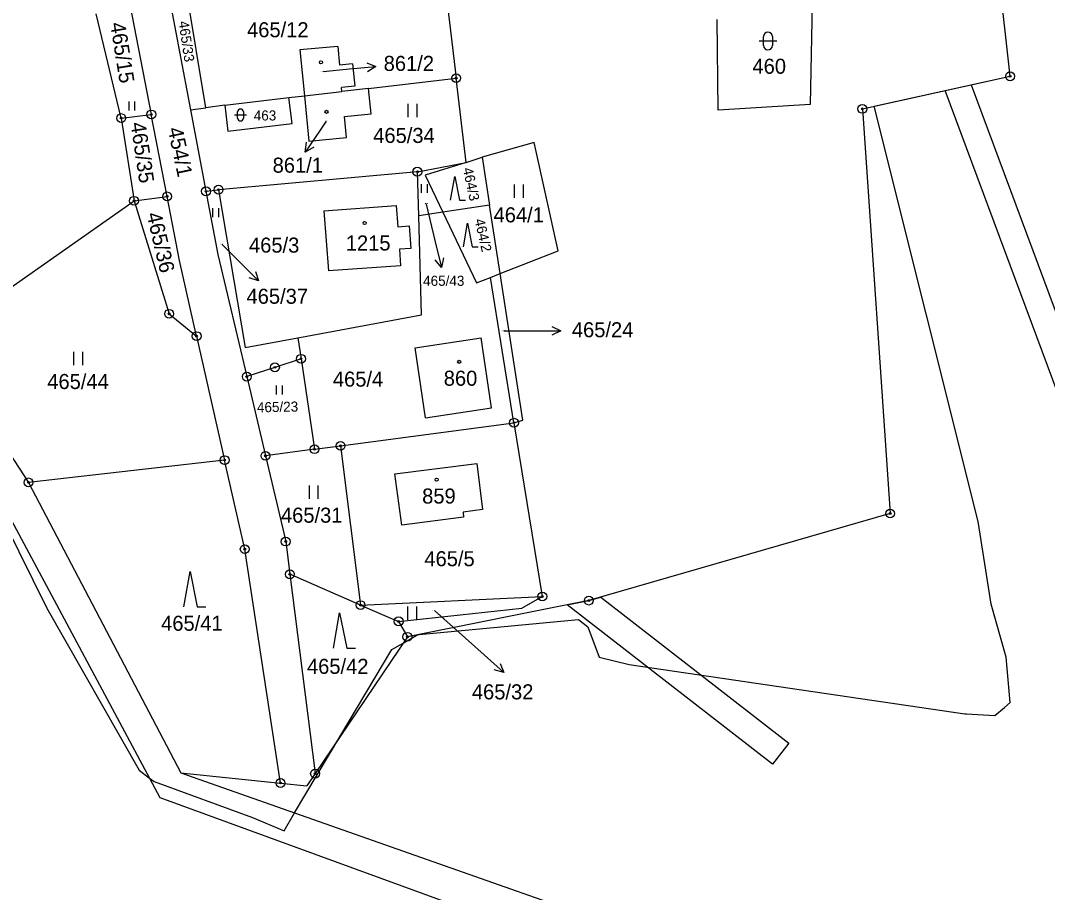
# Model space of a CAD drawing. Extents: x -439246 to -433691, y -1130252 to -1121148.
# Drawn here: x -436665.1 to -436549.1, y -1124786.3 to -1124687.8 of the extents above; entities that cross this region are included whole.
import ezdxf

# ---------------------------------------------------------------- set-up
doc = ezdxf.new("R2010")
doc.units = 0
for name, color, linetype in [('Vrstva 1', 7, 'Continuous'), ('Vrstva 16', 7, 'Continuous'), ('Vrstva 18', 7, 'Continuous'), ('Vrstva 19', 7, 'Continuous'), ('Vrstva 24', 7, 'Continuous'), ('Vrstva 25', 7, 'Continuous'), ('Vrstva 3', 7, 'Continuous'), ('Vrstva 30', 7, 'Continuous'), ('Vrstva 37', 7, 'Continuous'), ('Vrstva 52', 7, 'Continuous')]:
    doc.layers.add(name, color=color, linetype=linetype)

msp = doc.modelspace()

# ---------------------------------------------------------------- linework, layer by layer
at = {"layer": 'Vrstva 1'}
for p, q in [((-436625.79, -1124695.42), (-436615.89, -1124694.27)), ((-436625.79, -1124695.42), (-436628.79, -1124695.77)), ((-436625.48, -1124698.31), (-436625.79, -1124695.42)), ((-436628.51, -1124698.61), (-436625.48, -1124698.31)), ((-436628.27, -1124700.96), (-436628.51, -1124698.61))]:
    msp.add_line(p, q, dxfattribs=at)
for points in [[(-436553.28, -1124694.06), (-436559.54, -1124637.92)], [(-436617.28, -1124682.61), (-436615.89, -1124694.27)], [(-436648.39, -1124684.72), (-436645.9, -1124697.84)], [(-436644.17, -1124697.63), (-436646.39, -1124684.17)], [(-436575.6, -1124683.96), (-436575.86, -1124697.24)], [(-436652.75, -1124685.93), (-436650.34, -1124698.37)], [(-436653.74, -1124698.78), (-436656.57, -1124686.99)], [(-436586.29, -1124697.87), (-436586.38, -1124687.66)], [(-436629.26, -1124690.7), (-436633.55, -1124691.08)], [(-436629.26, -1124690.7), (-436629.08, -1124692.8)], [(-436633.55, -1124691.08), (-436633.04, -1124696.27)], [(-436627.59, -1124692.65), (-436629.08, -1124692.8)], [(-436627.59, -1124692.65), (-436627.34, -1124695.19)], [(-436614.76, -1124703.78), (-436615.89, -1124694.27)], [(-436569.98, -1124697.74), (-436553.28, -1124694.06)], [(-436627.34, -1124695.19), (-436628.83, -1124695.34)], [(-436628.79, -1124695.77), (-436628.83, -1124695.34)], [(-436642.04, -1124697.32), (-436634.78, -1124696.47)], [(-436634.78, -1124696.47), (-436633.04, -1124696.27)], [(-436634.43, -1124699.39), (-436634.78, -1124696.47)], [(-436633.04, -1124696.27), (-436628.79, -1124695.77)], [(-436633.04, -1124696.27), (-436632.53, -1124701.38)], [(-436645.9, -1124697.84), (-436644.17, -1124697.63)], [(-436642.04, -1124697.32), (-436644.17, -1124697.63)], [(-436642.04, -1124697.32), (-436641.69, -1124700.26)], [(-436575.86, -1124697.24), (-436586.29, -1124697.87)], [(-436569.98, -1124697.74), (-436566.84, -1124743.45)], [(-436653.74, -1124698.78), (-436650.34, -1124698.37)], [(-436653.74, -1124698.78), (-436652.29, -1124708.12)], [(-436648.55, -1124707.63), (-436650.34, -1124698.37)], [(-436645.9, -1124697.84), (-436644.16, -1124707.05)], [(-436641.69, -1124700.26), (-436634.43, -1124699.39)], [(-436632.53, -1124701.38), (-436628.27, -1124700.96)], [(-436607.07, -1124701.54), (-436612.95, -1124703.21)], [(-436604.34, -1124713.78), (-436607.07, -1124701.54)], [(-436614.76, -1124703.78), (-436612.95, -1124703.21)], [(-436612.95, -1124703.21), (-436612.11, -1124708.63)], [(-436620.27, -1124704.84), (-436614.76, -1124703.78)], [(-436614.76, -1124703.78), (-436619.4, -1124705.24)], [(-436620.27, -1124704.84), (-436642.74, -1124706.87)], [(-436620.12, -1124709.83), (-436620.27, -1124704.84)], [(-436619.4, -1124705.24), (-436617.4, -1124709.42)], [(-436644.16, -1124707.05), (-436642.74, -1124706.87)], [(-436642.74, -1124706.87), (-436639.73, -1124724.69)], [(-436674.73, -1124723.88), (-436652.29, -1124708.12)], [(-436652.29, -1124708.12), (-436648.55, -1124707.63)], [(-436652.29, -1124708.12), (-436648.33, -1124720.89)], [(-436647.15, -1124714.86), (-436648.55, -1124707.63)], [(-436644.16, -1124707.05), (-436642.81, -1124714.19)], [(-436630.85, -1124709.27), (-436622.66, -1124708.67), (-436622.48, -1124711.06), (-436621.19, -1124710.97), (-436621, -1124713.51), (-436622.29, -1124713.6), (-436622.16, -1124715.46), (-436630.31, -1124716.03)], [(-436630.85, -1124709.27), (-436630.31, -1124716.03)], [(-436612.11, -1124708.63), (-436617.4, -1124709.42)], [(-436610.92, -1124716.35), (-436612.11, -1124708.63)], [(-436617.4, -1124709.42), (-436620.12, -1124709.83)], [(-436619.79, -1124721.02), (-436620.12, -1124709.83)], [(-436617.4, -1124709.42), (-436613.59, -1124717.4)], [(-436610.92, -1124716.35), (-436604.34, -1124713.78)], [(-436645.22, -1124723.41), (-436647.15, -1124714.86)], [(-436642.81, -1124714.19), (-436639.55, -1124727.99)], [(-436613.59, -1124717.4), (-436612.02, -1124716.78)], [(-436612.02, -1124716.78), (-436610.92, -1124716.35)], [(-436609.35, -1124733.2), (-436612.02, -1124716.78)], [(-436608.36, -1124732.89), (-436610.92, -1124716.35)], [(-436648.33, -1124720.89), (-436645.22, -1124723.41)], [(-436633.77, -1124723.59), (-436619.79, -1124721.02)], [(-436674.73, -1124723.88), (-436664.22, -1124739.94)], [(-436645.22, -1124723.41), (-436642.05, -1124737.42)], [(-436639.73, -1124724.69), (-436633.77, -1124723.59)], [(-436633.77, -1124723.59), (-436633.42, -1124725.97)], [(-436620.53, -1124724.73), (-436613.07, -1124723.62)], [(-436611.89, -1124731.53), (-436613.07, -1124723.62)], [(-436619.35, -1124732.64), (-436620.53, -1124724.73)], [(-436633.42, -1124725.97), (-436636.37, -1124726.94)], [(-436633.42, -1124725.97), (-436631.9, -1124736.19)], [(-436636.37, -1124726.94), (-436639.55, -1124727.99)], [(-436639.55, -1124727.99), (-436637.44, -1124736.94)], [(-436619.35, -1124732.64), (-436611.89, -1124731.53)], [(-436628.95, -1124735.81), (-436609.35, -1124733.2)], [(-436609.35, -1124733.2), (-436608.36, -1124732.89)], [(-436609.35, -1124733.2), (-436606.15, -1124752.83)], [(-436631.9, -1124736.19), (-436628.95, -1124735.81)], [(-436628.95, -1124735.81), (-436626.69, -1124753.8)], [(-436631.9, -1124736.19), (-436637.44, -1124736.94)], [(-436637.44, -1124736.94), (-436635.15, -1124746.62)], [(-436642.05, -1124737.42), (-436664.22, -1124739.94)], [(-436639.78, -1124747.48), (-436642.05, -1124737.42)], [(-436622.81, -1124738.96), (-436613.56, -1124737.8)], [(-436613.56, -1124737.8), (-436612.91, -1124743.01)], [(-436622.01, -1124744.76), (-436622.81, -1124738.96)], [(-436664.22, -1124739.94), (-436647.01, -1124772.75)], [(-436612.91, -1124743.01), (-436615.11, -1124743.29)], [(-436649.34, -1124775.57), (-436666.39, -1124743.72)], [(-436615.04, -1124743.88), (-436622.01, -1124744.76)], [(-436615.11, -1124743.29), (-436615.04, -1124743.88)], [(-436566.84, -1124743.45), (-436600.9, -1124753.29)], [(-436635.74, -1124773.9), (-436639.78, -1124747.48)], [(-436635.15, -1124746.62), (-436634.68, -1124750.32)], [(-436634.68, -1124750.32), (-436631.83, -1124772.84)], [(-436626.69, -1124753.8), (-436634.68, -1124750.32)], [(-436626.69, -1124753.8), (-436606.15, -1124752.83)], [(-436600.9, -1124753.29), (-436621.4, -1124757.38)], [(-436608.45, -1124754.14), (-436606.15, -1124752.83)], [(-436626.69, -1124753.8), (-436622.39, -1124755.64)], [(-436622.39, -1124755.64), (-436608.45, -1124754.14)], [(-436622.39, -1124755.64), (-436621.4, -1124757.38)], [(-436621.4, -1124757.38), (-436631.83, -1124772.84)], [(-436647.01, -1124772.75), (-436570.34, -1124799.7)], [(-436647.01, -1124772.75), (-436635.74, -1124773.9)], [(-436631.83, -1124772.84), (-436632.75, -1124774.21)], [(-436635.74, -1124773.9), (-436632.75, -1124774.21)], [(-436572.45, -1124803.62), (-436649.34, -1124775.57)]]:
    msp.add_lwpolyline(points, dxfattribs=at)
at = {"layer": 'Vrstva 16'}
for p, q in [((-436627.95, -1124693.23), (-436624.96, -1124692.95)), ((-436631.27, -1124700.14), (-436632.96, -1124702.62)), ((-436618.25, -1124712.75), (-436617.56, -1124715.67)), ((-436640.34, -1124715.05), (-436638.22, -1124717.17)), ((-436607.06, -1124722.81), (-436604.06, -1124722.81)), ((-436612.74, -1124759.42), (-436610.51, -1124761.42))]:
    msp.add_line(p, q, dxfattribs=at)
for points in [[(-436626, -1124692.55), (-436624.96, -1124692.95), (-436625.91, -1124693.54)], [(-436630.91, -1124693.51), (-436627.95, -1124693.23)], [(-436630.57, -1124699.11), (-436631.27, -1124700.14)], [(-436631.98, -1124702.08), (-436632.96, -1124702.62), (-436632.81, -1124701.51)], [(-436619.26, -1124708.52), (-436618.25, -1124712.75)], [(-436642.32, -1124713.08), (-436640.34, -1124715.05)], [(-436617.3, -1124714.58), (-436617.56, -1124715.67), (-436618.27, -1124714.81)], [(-436638.57, -1124716.11), (-436638.22, -1124717.17), (-436639.28, -1124716.82)], [(-436610.51, -1124722.81), (-436607.06, -1124722.81)], [(-436605.06, -1124722.31), (-436604.06, -1124722.81), (-436605.06, -1124723.31)], [(-436618.34, -1124754.4), (-436612.74, -1124759.42)], [(-436610.92, -1124760.38), (-436610.51, -1124761.42), (-436611.58, -1124761.13)]]:
    msp.add_lwpolyline(points, dxfattribs=at)
at = {"layer": 'Vrstva 24'}
for centre, radius in [((-436615.89, -1124694.27), 0.5), ((-436615.89, -1124694.27), 0.1), ((-436553.28, -1124694.06), 0.5), ((-436553.28, -1124694.06), 0.1), ((-436569.98, -1124697.74), 0.5), ((-436569.98, -1124697.74), 0.1), ((-436653.74, -1124698.78), 0.5), ((-436653.74, -1124698.78), 0.1), ((-436650.34, -1124698.37), 0.5), ((-436650.34, -1124698.37), 0.1), ((-436620.27, -1124704.84), 0.5), ((-436620.27, -1124704.84), 0.1), ((-436644.16, -1124707.05), 0.5), ((-436644.16, -1124707.05), 0.1), ((-436642.74, -1124706.87), 0.5), ((-436642.74, -1124706.87), 0.1), ((-436652.29, -1124708.12), 0.5), ((-436652.29, -1124708.12), 0.1), ((-436648.55, -1124707.63), 0.5), ((-436648.55, -1124707.63), 0.1), ((-436648.33, -1124720.89), 0.5), ((-436648.33, -1124720.89), 0.1), ((-436645.22, -1124723.41), 0.5), ((-436645.22, -1124723.41), 0.1), ((-436633.42, -1124725.97), 0.5), ((-436636.37, -1124726.94), 0.5), ((-436633.42, -1124725.97), 0.1), ((-436639.55, -1124727.99), 0.5), ((-436639.55, -1124727.99), 0.1), ((-436636.37, -1124726.94), 0.1), ((-436609.35, -1124733.2), 0.5), ((-436609.35, -1124733.2), 0.1), ((-436631.9, -1124736.19), 0.5), ((-436628.95, -1124735.81), 0.5), ((-436628.95, -1124735.81), 0.1), ((-436642.05, -1124737.42), 0.5), ((-436637.44, -1124736.94), 0.5), ((-436637.44, -1124736.94), 0.1), ((-436631.9, -1124736.19), 0.1), ((-436642.05, -1124737.42), 0.1), ((-436664.22, -1124739.94), 0.5), ((-436664.22, -1124739.94), 0.1), ((-436566.84, -1124743.45), 0.5), ((-436566.84, -1124743.45), 0.1), ((-436635.15, -1124746.62), 0.5), ((-436639.78, -1124747.48), 0.5), ((-436639.78, -1124747.48), 0.1), ((-436635.15, -1124746.62), 0.1), ((-436634.68, -1124750.32), 0.5), ((-436634.68, -1124750.32), 0.1), ((-436626.69, -1124753.8), 0.5), ((-436606.15, -1124752.83), 0.5), ((-436606.15, -1124752.83), 0.1), ((-436600.9, -1124753.29), 0.5), ((-436600.9, -1124753.29), 0.1), ((-436626.69, -1124753.8), 0.1), ((-436622.39, -1124755.64), 0.5), ((-436622.39, -1124755.64), 0.1), ((-436621.4, -1124757.38), 0.5), ((-436621.4, -1124757.38), 0.1), ((-436631.83, -1124772.84), 0.5), ((-436631.83, -1124772.84), 0.1), ((-436635.74, -1124773.9), 0.5), ((-436635.74, -1124773.9), 0.1)]:
    msp.add_circle(centre, radius, dxfattribs=at)
at = {"layer": 'Vrstva 25'}
for p, q in [((-436581.15, -1124690.57), (-436581.15, -1124689.57)), ((-436580.15, -1124689.57), (-436580.15, -1124690.57)), ((-436581.65, -1124690.07), (-436579.65, -1124690.07)), ((-436652.86, -1124697.92), (-436652.86, -1124696.92)), ((-436652.2, -1124697.92), (-436652.2, -1124696.92)), ((-436621.31, -1124698.66), (-436621.31, -1124697.16)), ((-436620.31, -1124698.66), (-436620.31, -1124697.16)), ((-436640.93, -1124698.43), (-436639.59, -1124698.43)), ((-436640.6, -1124698.77), (-436640.6, -1124698.09)), ((-436639.92, -1124698.09), (-436639.92, -1124698.77)), ((-436619.8, -1124707.23), (-436619.8, -1124706.23)), ((-436619.14, -1124707.23), (-436619.14, -1124706.23)), ((-436609.29, -1124707.79), (-436609.29, -1124706.29)), ((-436608.29, -1124707.79), (-436608.29, -1124706.29)), ((-436643.39, -1124709.97), (-436643.39, -1124708.97)), ((-436642.72, -1124709.97), (-436642.72, -1124708.97)), ((-436659.09, -1124726.69), (-436659.09, -1124725.19)), ((-436658.09, -1124726.69), (-436658.09, -1124725.19)), ((-436636.2, -1124730), (-436636.2, -1124729)), ((-436635.53, -1124730), (-436635.53, -1124729)), ((-436632.47, -1124741.79), (-436632.47, -1124740.29)), ((-436631.47, -1124741.79), (-436631.47, -1124740.29)), ((-436621.34, -1124755.45), (-436621.34, -1124753.95)), ((-436620.34, -1124755.45), (-436620.34, -1124753.95))]:
    msp.add_line(p, q, dxfattribs=at)
for points in [[(-436616.51, -1124708.05), (-436616.04, -1124705.37), (-436615.5, -1124708.05), (-436614.83, -1124708.05)], [(-436615.07, -1124713.34), (-436614.6, -1124710.66), (-436614.06, -1124713.34), (-436613.39, -1124713.34)], [(-436646.66, -1124754), (-436645.96, -1124750), (-436645.16, -1124754), (-436644.16, -1124754)], [(-436629.76, -1124758.68), (-436629.06, -1124754.68), (-436628.26, -1124758.68), (-436627.26, -1124758.68)]]:
    msp.add_lwpolyline(points, dxfattribs=at)
for centre in [(-436631.17, -1124692.49), (-436630.54, -1124698.07), (-436626.23, -1124710.63), (-436615.55, -1124726.32), (-436618.09, -1124739.63)]:
    msp.add_circle(centre, 0.175, dxfattribs=at)
for centre, radius, start, end in [((-436580.65, -1124689.57), 0.5, 0, 180), ((-436580.65, -1124690.57), 0.5, 180, 0), ((-436640.26, -1124698.09), 0.335, 0, 180), ((-436640.26, -1124698.77), 0.335, 180, 0)]:
    msp.add_arc(centre, radius, start, end, dxfattribs=at)
at = {"layer": 'Vrstva 3'}
for points in [[(-436629.26, -1124690.7), (-436633.55, -1124691.08)], [(-436629.26, -1124690.7), (-436629.08, -1124692.8)], [(-436633.55, -1124691.08), (-436633.04, -1124696.27)], [(-436627.59, -1124692.65), (-436629.08, -1124692.8)], [(-436627.59, -1124692.65), (-436627.34, -1124695.19)], [(-436627.34, -1124695.19), (-436628.83, -1124695.34)], [(-436628.79, -1124695.77), (-436628.83, -1124695.34)], [(-436625.79, -1124695.42), (-436628.79, -1124695.77)], [(-436625.48, -1124698.31), (-436625.79, -1124695.42)], [(-436633.04, -1124696.27), (-436628.79, -1124695.77)], [(-436633.04, -1124696.27), (-436628.79, -1124695.77)], [(-436633.04, -1124696.27), (-436632.53, -1124701.38)], [(-436628.51, -1124698.61), (-436625.48, -1124698.31)], [(-436628.27, -1124700.96), (-436628.51, -1124698.61)], [(-436632.53, -1124701.38), (-436628.27, -1124700.96)], [(-436630.85, -1124709.27), (-436622.66, -1124708.67), (-436622.48, -1124711.06), (-436621.19, -1124710.97), (-436621, -1124713.51), (-436622.29, -1124713.6), (-436622.16, -1124715.46), (-436630.31, -1124716.03)], [(-436630.85, -1124709.27), (-436630.31, -1124716.03)], [(-436620.53, -1124724.73), (-436613.07, -1124723.62)], [(-436611.89, -1124731.53), (-436613.07, -1124723.62)], [(-436619.35, -1124732.64), (-436620.53, -1124724.73)], [(-436619.35, -1124732.64), (-436611.89, -1124731.53)], [(-436622.81, -1124738.96), (-436613.56, -1124737.8)], [(-436613.56, -1124737.8), (-436612.91, -1124743.01)], [(-436622.01, -1124744.76), (-436622.81, -1124738.96)], [(-436612.91, -1124743.01), (-436615.11, -1124743.29)], [(-436615.04, -1124743.88), (-436622.01, -1124744.76)], [(-436615.11, -1124743.29), (-436615.04, -1124743.88)]]:
    msp.add_lwpolyline(points, dxfattribs=at)
at = {"layer": 'Vrstva 30'}
for points in [[(-436560.63, -1124695.68), (-436557.68, -1124695.03), (-436525.58, -1124781.21), (-436525.76, -1124781.34), (-436527.01, -1124785.95), (-436560.63, -1124695.68)], [(-436603.34, -1124753.78), (-436600.9, -1124753.29), (-436599.54, -1124752.9), (-436578.28, -1124769.39), (-436580.12, -1124771.76), (-436603.34, -1124753.78)]]:
    msp.add_lwpolyline(points, dxfattribs=at)
at = {"layer": 'Vrstva 37'}
for centre in [(-436631.17, -1124692.49), (-436630.54, -1124698.07), (-436626.23, -1124710.63), (-436615.55, -1124726.32), (-436618.09, -1124739.63)]:
    msp.add_circle(centre, 0.175, dxfattribs=at)
at = {"layer": 'Vrstva 52'}
msp.add_lwpolyline([(-436668.53, -1124741.36), (-436662.14, -1124754.14), (-436651.7, -1124772.46), (-436650.53, -1124773.34), (-436650, -1124773.74), (-436638.92, -1124777.79), (-436635.34, -1124779.29), (-436634.14, -1124777.27), (-436629.03, -1124768.69), (-436623.16, -1124758.83), (-436621.89, -1124758.1), (-436620.22, -1124757.14), (-436620.06, -1124757.11), (-436602.07, -1124755.42), (-436601, -1124756.27), (-436599.72, -1124759.68), (-436596.32, -1124760.53), (-436558.4, -1124766.07), (-436558.2, -1124766.08), (-436554.99, -1124766.28), (-436553.93, -1124765.36), (-436553.28, -1124764.79), (-436553.71, -1124759.68), (-436555.41, -1124753.71), (-436556.14, -1124749.15), (-436556.91, -1124744.34), (-436568.63, -1124697.44), (-436553.28, -1124694.06), (-436559.54, -1124637.92)], dxfattribs=at)

# ---------------------------------------------------------------- texts
at = {"layer": 'Vrstva 16'}
for s, height, p in [('861/2', 1.7, (-436624.08, -1124693.45)), ('861/1', 1.7, (-436636.63, -1124704.95)), ('465/43', 1.14, (-436619.62, -1124717.73)), ('465/37', 1.7, (-436639.58, -1124719.76)), ('465/24', 1.7, (-436602.81, -1124723.54)), ('465/32', 1.7, (-436614.11, -1124764.45))]:
    msp.add_text(s, height=height, dxfattribs=at).set_placement(p)
msp.add_text('454/1', height=1.7, rotation=281.8247, dxfattribs=at).set_placement((-436648.49, -1124699.98))
at = {"layer": 'Vrstva 18'}
for s, height, rotation, p in [('465/15', 1.7, 279.1118, (-436655, -1124688.08)), ('465/33', 1.14, 278.4109, (-436647.26, -1124687.89)), ('465/35', 1.7, 278.4236, (-436652.69, -1124699.35)), ('464/3', 1.14, 282.0115, (-436615.14, -1124704.49)), ('465/36', 1.7, 283.09, (-436650.89, -1124709.62)), ('464/2', 1.14, 282.9754, (-436613.82, -1124710.28)), ('465/23', 1.14, 1.1787, (-436638.39, -1124732.03))]:
    msp.add_text(s, height=height, rotation=rotation, dxfattribs=at).set_placement(p)
for s, height, p in [('465/12', 1.7, (-436639.52, -1124689.65)), ('460', 1.7, (-436582.4, -1124693.77)), ('463', 1.14, (-436638.76, -1124699.05)), ('465/34', 1.7, (-436625.26, -1124701.59)), ('465/43', 0.1, (-436619.49, -1124708.48)), ('464/1', 1.7, (-436611.66, -1124710.56)), ('465/3', 1.7, (-436639.3, -1124713.98)), ('465/37', 0.1, (-436642.59, -1124713.05)), ('465/24', 0.1, (-436610.75, -1124722.81)), ('465/44', 1.7, (-436662.1, -1124729.39)), ('465/4', 1.7, (-436629.82, -1124729.12)), ('465/31', 1.7, (-436635.69, -1124744.49)), ('465/5', 1.7, (-436619.48, -1124749.41)), ('465/32', 0.1, (-436618.57, -1124754.4)), ('465/41', 1.7, (-436649.23, -1124756.7)), ('465/42', 1.7, (-436632.75, -1124761.57))]:
    msp.add_text(s, height=height, dxfattribs=at).set_placement(p)
at = {"layer": 'Vrstva 19'}
for s, height, p in [('861/2', 0.1, (-436631.25, -1124693.58)), ('861/1', 0.1, (-436630.72, -1124699.08)), ('1215', 1.7, (-436628.36, -1124713.74)), ('860', 1.7, (-436617.29, -1124729.02)), ('859', 1.7, (-436619.73, -1124742.33))]:
    msp.add_text(s, height=height, dxfattribs=at).set_placement(p)

doc.saveas('drawing.dxf')
